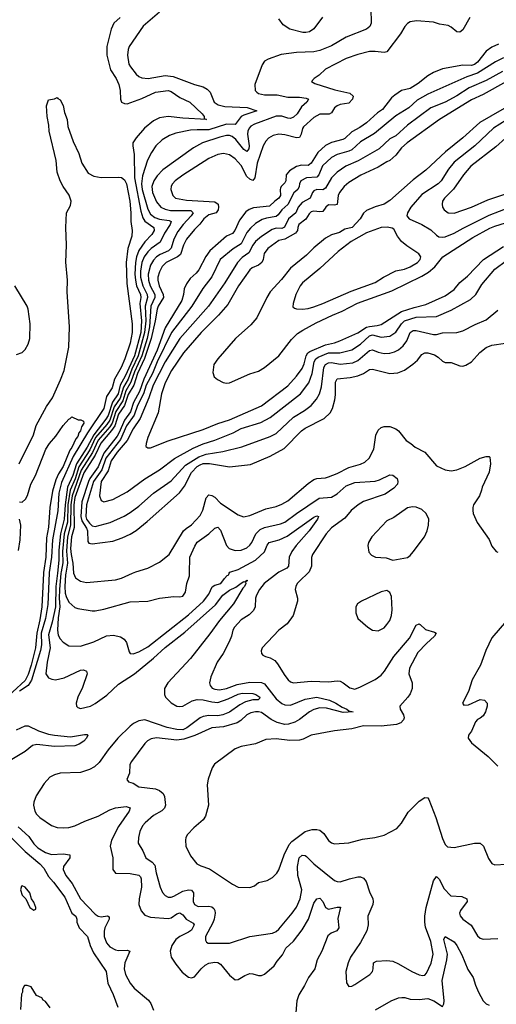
# Model space of a CAD drawing. Header units: inches. Extents: x 1694797 to 1849917, y 907313 to 1017959.
# Tile 274 of 656: x 1716332 to 1719600, y 967046 to 973794. Entities that reach past the tile are written whole.
import ezdxf

# ---------------------------------------------------------------- set-up
doc = ezdxf.new("R2010")
doc.units = ezdxf.units.IN
doc.header["$MEASUREMENT"] = 0
doc.layers.add('B7916', color=7, linetype='Continuous')
doc.layers.add('B7917', color=7, linetype='Continuous')

msp = doc.modelspace()

# ---------------------------------------------------------------- linework, layer by layer
at = {"layer": 'B7916', "color": 5}
for points, elevation in [([(1716494.8, 970000), (1716483.2, 969770), (1716470, 969681), (1716449.4, 969590), (1716440.4, 969490), (1716410, 969370.7), (1716390, 969307), (1716370, 969264.4), (1716200.9, 969110)], 560), ([(1716535.3, 970000), (1716525.8, 969785.8), (1716508.5, 969690), (1716478.9, 969590), (1716481, 969510), (1716475, 969470), (1716412.8, 969267.2), (1716389.4, 969230.6), (1716330, 969191.3)], 580), ([(1716590.7, 970000), (1716580.1, 969910), (1716577.5, 969770), (1716555.8, 969664.2), (1716530, 969579.3), (1716540.6, 969490), (1716520.1, 969390), (1716510.9, 969310.9), (1716530, 969284.5), (1716553.5, 969273.5), (1716578, 969270), (1716637.4, 969282.6), (1716750, 969336), (1716770, 969338.8), (1716790, 969330.3), (1716795, 969310), (1716762.1, 969217.9), (1716731.2, 969150), (1716720.2, 969110), (1716721.1, 969090), (1716730, 969079.5), (1716750, 969074), (1716817.4, 969090), (1716850, 969107.1), (1716930, 969164.8), (1717010, 969239.7), (1717118.7, 969310), (1717250, 969417.4), (1717329.3, 969490.7), (1717464.2, 969595.8), (1717675.6, 969784.4), (1717725.2, 969850), (1717770, 969884.1), (1717814.7, 969905.3), (1717850, 969931.5), (1717870, 969943.1), (1717879.6, 969940.4), (1717890, 969953.4), (1717893.1, 969950), (1717880.3, 969939.7), (1717882.3, 969930), (1717872.5, 969910), (1717861.6, 969898.4), (1717798.8, 969790), (1717702.7, 969677.3), (1717635.5, 969584.5), (1717503.3, 969416.7), (1717348.9, 969250), (1717326, 969210), (1717324.3, 969170), (1717332.4, 969150), (1717370, 969113.4), (1717410, 969090.1), (1717430, 969086.7), (1717450, 969089.7), (1717514.8, 969125.2), (1717550, 969135.5), (1717590, 969133.6), (1717650, 969118.4), (1717690, 969115.2), (1717760.8, 969139.2), (1717830, 969172.7), (1717857.5, 969177.5), (1717930, 969176), (1717952.3, 969170), (1717978.9, 969150), (1717977.4, 969142.6), (1717966.8, 969133.2), (1717930, 969133.2), (1717880.3, 969119.7), (1717840.9, 969099.1), (1717771.1, 969048.9), (1717723.9, 969030), (1717690, 969024.1), (1717630, 969026.2), (1717590, 969019.5), (1717570, 969009.9), (1717478.7, 968941.3), (1717450, 968928.2), (1717410, 968928.9), (1717343, 968943), (1717190, 968996.1), (1717150, 968989.4), (1717113.7, 968970), (1717090, 968951.4), (1717006.3, 968870), (1716938.4, 968790), (1716877.7, 968702.3), (1716845.6, 968674.4), (1716810, 968656), (1716750, 968634.8), (1716610, 968631.3), (1716570, 968619.8), (1716538.1, 968601.9), (1716500.1, 968559.9), (1716446, 968474), (1716429.6, 968430.4), (1716427.7, 968410), (1716436.6, 968370), (1716447, 968350), (1716470, 968325.3), (1716550, 968271.5), (1716590, 968257.9), (1716630, 968254.6), (1716670, 968258.4), (1716709.6, 968270), (1716778, 968302), (1716870, 968335.3), (1716950, 968378.9), (1716990, 968392.3), (1717062.2, 968402.2), (1717090, 968392.4), (1717083.8, 968370), (1717010, 968265.8), (1716961.1, 968170), (1716953, 968130), (1716971.8, 968050), (1716971.6, 967970), (1716990, 967945.2), (1717090, 967942.2), (1717150, 967930.1), (1717159.7, 967919.7), (1717165.6, 967905.6), (1717168.2, 967850), (1717150.7, 967770), (1717149.5, 967730), (1717165.9, 967685.9), (1717190, 967658), (1717230, 967642.9), (1717350, 967633.9), (1717370, 967638.7), (1717410, 967666.4), (1717430, 967673.7), (1717450, 967659.7), (1717474.2, 967630), (1717521.9, 967601.9), (1717528.6, 967590), (1717510, 967555), (1717490, 967539.9), (1717429.5, 967510.5), (1717403, 967490), (1717376.3, 967450), (1717363.2, 967410), (1717370.2, 967370.2), (1717401.7, 967321.7), (1717446, 967266), (1717490, 967231.7), (1717510, 967227.6), (1717530, 967234.3), (1717576.3, 967290), (1717605, 967315), (1717630, 967327.9), (1717670, 967335.2), (1717691.7, 967331.7), (1717710, 967320.6), (1717770, 967245.2), (1717810, 967214.9), (1717830, 967216), (1717875.8, 967244.2), (1717910, 967256.6), (1717930, 967255.4), (1717970, 967242.6), (1717990, 967244.1), (1718010, 967253.2), (1718077, 967310), (1718097.1, 967342.9), (1718134.9, 967385.1), (1718157.3, 967430), (1718210, 967479.8), (1718270, 967556.6), (1718312, 967630), (1718350, 967738.5), (1718370, 967768.2), (1718390, 967772.7), (1718410, 967750.3), (1718430, 967710.3), (1718450, 967697.5), (1718510, 967712.6), (1718531.2, 967711.2), (1718513.1, 967633.1), (1718521.1, 967570), (1718506, 967550), (1718466.9, 967533.1), (1718445.5, 967514.5), (1718402.7, 967410), (1718371.6, 967350), (1718356.8, 967290), (1718311.8, 967230), (1718285.2, 967174.8), (1718246.2, 967110), (1718232.9, 967070), (1718225.8, 966990)], 620), ([(1716615.4, 970000), (1716604.5, 969890), (1716603, 969830), (1716608, 969770), (1716595.2, 969695.2), (1716591.4, 969611.4), (1716596.6, 969576.6), (1716610.3, 969550), (1716630, 969527), (1716670, 969502.6), (1716750, 969499.7), (1716839.5, 969530), (1716928.4, 969571.6), (1716975, 969575), (1717024, 969564), (1717048.4, 969548.4), (1717064.9, 969524.9), (1717082.8, 969462.8), (1717090.5, 969450.5), (1717110, 969447), (1717150, 969461.3), (1717210, 969495.6), (1717490, 969715.3), (1717592, 969810), (1717630, 969857.8), (1717652.2, 969907.8), (1717670, 969919.2), (1717712.4, 969930), (1717735.9, 969964.1), (1717754.9, 969985.1), (1717765.2, 969990), (1717769, 970000)], 640), ([(1716647.7, 970000), (1716645.9, 969990), (1716641.7, 969910), (1716645, 969865), (1716650, 969841.1), (1716670, 969802.7), (1716710, 969766.3), (1716730, 969758.3), (1716830, 969742.3), (1716850, 969742.7), (1716910, 969753.6), (1717090, 969803.6), (1717210.9, 969809.1), (1717290.4, 969830.4), (1717390, 969841.3), (1717430, 969838.7), (1717450, 969843.7), (1717469.7, 969870), (1717478.2, 969930), (1717496.2, 969983.8), (1717496.5, 970000)], 660), ([(1716700.9, 970000), (1716714.9, 969970), (1716750, 969946.7), (1716790, 969937.7), (1716990, 969955.5), (1717030, 969966.2), (1717105.3, 970000)], 680), ([(1718099.1, 970000), (1718007.8, 969930), (1717976.3, 969890), (1717955.9, 969850), (1717949.2, 969830), (1717946.3, 969770), (1717935.8, 969744.2), (1717905.3, 969714.7), (1717850, 969681.7), (1717805.2, 969630), (1717794, 969610), (1717785.2, 969570), (1717769.1, 969530), (1717728, 969450), (1717685.7, 969390), (1717642.3, 969290), (1717632.9, 969250), (1717637.4, 969230), (1717652.8, 969212.8), (1717670, 969205.5), (1717701.5, 969201.5), (1717750, 969209.6), (1717822.8, 969237.2), (1717910, 969254.8), (1717990, 969252.7), (1718010, 969243), (1718090, 969138.9), (1718130, 969107.6), (1718150, 969098.9), (1718190, 969097.3), (1718290, 969138.3), (1718370, 969150.9), (1718457.4, 969130), (1718500.2, 969110), (1718543.1, 969083.1), (1718575.5, 969070), (1718590, 969058.4), (1718618, 969050), (1718550, 969046.2), (1718436.5, 969076.5), (1718390, 969077.2), (1718350, 969066), (1718318.4, 969050), (1718250, 968998.3), (1718219.4, 968980.6), (1718174.7, 968965.3), (1718150, 968964.2), (1718098.6, 968978.6), (1718057.1, 968997.1), (1717990, 969045), (1717970, 969051.4), (1717950, 969050.9), (1717916.9, 969043.1), (1717890, 969030.6), (1717848.3, 968991.7), (1717824, 968976), (1717730, 968947.2), (1717650, 968940.2), (1717532.6, 968887.4), (1717457.5, 968862.5), (1717410, 968856.1), (1717270, 968871.3), (1717233.5, 968866.5), (1717207.9, 968852.1), (1717190, 968833), (1717098.7, 968710), (1717087.2, 968690), (1717084.9, 968630), (1717066.2, 968586.2), (1717078, 968570), (1717110, 968561.1), (1717150, 968536.1), (1717263.7, 968523.7), (1717291.8, 968511.8), (1717316.1, 968490), (1717324.2, 968470), (1717330.2, 968429.8), (1717331.3, 968410), (1717324.6, 968390), (1717307.5, 968372.5), (1717250, 968339.8), (1717191.7, 968290), (1717174.9, 968270), (1717155.8, 968230), (1717146.5, 968190), (1717144.9, 968150), (1717177.1, 968097.1), (1717197.7, 968050), (1717241, 968021), (1717259, 967999), (1717267.6, 967947.6), (1717294.4, 967850), (1717311.8, 967811.8), (1717330, 967791.8), (1717350, 967781.3), (1717370, 967780.2), (1717390, 967786.8), (1717450, 967822.2), (1717490, 967831.8), (1717509.1, 967829.1), (1717523.8, 967810), (1717520.8, 967750), (1717531.3, 967730), (1717555.7, 967715.8), (1717630, 967718.1), (1717650, 967713.5), (1717662.4, 967702.4), (1717670.1, 967690), (1717672.9, 967670), (1717665.1, 967630), (1717656.2, 967603.8), (1717607.2, 967510), (1717605.7, 967485.7), (1717612.3, 967472.3), (1717625.2, 967465.2), (1717770, 967464.2), (1717910, 967511.7), (1718065.4, 967534.6), (1718090, 967544.9), (1718110, 967560.5), (1718201.2, 967670), (1718230, 967712), (1718255.4, 967770), (1718266.4, 967830), (1718240.2, 967930), (1718235.8, 967990), (1718248.2, 968050), (1718270, 968067.2), (1718290, 968067), (1718299.7, 968059.7), (1718350, 968009.3), (1718490, 967895.8), (1718510, 967886.9), (1718530, 967884.4), (1718592.8, 967907.2), (1718650, 967919.7), (1718670, 967918.8), (1718690.1, 967910.1), (1718707.6, 967887.6), (1718730, 967817.1), (1718752.9, 967770), (1718756.5, 967750), (1718754, 967730), (1718718.7, 967650), (1718721.3, 967590), (1718711.4, 967550), (1718669.2, 967470.8), (1718599.5, 967370), (1718584.4, 967330), (1718568, 967270), (1718573.7, 967193.7), (1718590, 967167.3), (1718610, 967170.7), (1718630, 967182), (1718732.3, 967250), (1718751.5, 967270), (1718756.3, 967290), (1718757, 967330), (1718779.1, 967340.9), (1718850, 967345.4), (1718890, 967342.8), (1718930, 967324.3), (1719020.2, 967270), (1719070, 967247.7), (1719096.8, 967243.2), (1719110, 967246.5), (1719121.1, 967258.9), (1719152.6, 967327.4), (1719167.9, 967390), (1719150, 967476.9), (1719115.6, 967575.6), (1719110.4, 967610), (1719111, 967650), (1719119, 967710), (1719168.3, 967891.7), (1719190, 967922), (1719210, 967900.4), (1719239.7, 967839.7), (1719287.2, 967790), (1719364.3, 967784.3), (1719398, 967770), (1719400.4, 967750), (1719353.6, 967690), (1719348.3, 967670), (1719352.3, 967652.3), (1719370, 967630.3), (1719428.1, 967588.1), (1719470, 967515.5), (1719490, 967500.4), (1719510, 967492.4), (1719610, 967498)], 640), ([(1718307.4, 970000), (1718254.3, 969950), (1718235.6, 969930), (1718224.6, 969910), (1718220.3, 969890), (1718236.5, 969830), (1718236.9, 969810), (1718207.7, 969710), (1718167.2, 969652.8), (1718110, 969609.7), (1717994.9, 969490), (1717988.6, 969468.6), (1717990.7, 969450), (1717999.9, 969439.9), (1718018, 969430), (1718050, 969421.6), (1718082, 969402), (1718100.3, 969380.2), (1718150, 969299.3), (1718172.7, 969270), (1718190, 969255.8), (1718210.3, 969250.3), (1718330, 969260.6), (1718450, 969257.2), (1718510, 969263.2), (1718530, 969260.2), (1718550, 969250.3), (1718594.6, 969214.6), (1718630, 969206.4), (1718670, 969221.1), (1718770, 969271.9), (1718810, 969301.8), (1718834.1, 969330), (1718897.8, 969430), (1719004.1, 969555.9), (1719050, 969645.5), (1719070, 969653.4), (1719077.3, 969650), (1719115.6, 969615.6), (1719177, 969597), (1719186.8, 969590), (1719176.4, 969570), (1719120.4, 969519.6), (1719062.8, 969457.2), (1719004.5, 969350), (1719001.3, 969310), (1719023.2, 969250), (1719023.2, 969210), (1719010, 969175.1), (1718994.2, 969150), (1718938, 969090), (1718941.6, 969070), (1718964.4, 969030), (1718968.2, 969010), (1718964.4, 968995.6), (1718945.9, 968974.1), (1718916.7, 968963.3), (1718810, 968951.5), (1718690, 968954.5), (1718610, 968933.3), (1718490, 968921.5), (1718330, 968890.8), (1718276.2, 968863.8), (1718250, 968856.5), (1718185.1, 968854.9), (1718090, 968866.3), (1718019.2, 968860.8), (1717948.1, 968831.9), (1717850, 968812), (1717810, 968796.8), (1717668.9, 968691.1), (1717652.7, 968667.3), (1717623.7, 968590), (1717618.7, 968550), (1717626.4, 968410), (1717605.3, 968334.7), (1717590.7, 968310), (1717525.5, 968254.5), (1717482.6, 968210), (1717472.2, 968190), (1717468.4, 968170), (1717470.4, 968130), (1717503.1, 968063.1), (1717547.3, 968010), (1717574.4, 967994.4), (1717634.5, 967974.5), (1717790.6, 967870), (1717830, 967848.5), (1717910, 967846.4), (1717941.1, 967858.9), (1717970, 967881.6), (1718030, 967894.3), (1718065.3, 967914.7), (1718094.9, 967945.1), (1718110, 967968.4), (1718145.2, 968070), (1718178.9, 968141.1), (1718198, 968162), (1718290.5, 968229.5), (1718336.6, 968243.4), (1718370, 968244.5), (1718390, 968239.6), (1718416.4, 968216.4), (1718450, 968168), (1718470, 968152.7), (1718490, 968147), (1718590, 968152.7), (1718682.7, 968177.3), (1718768, 968190), (1718830, 968204.9), (1718918, 968250), (1718950, 968287.3), (1718996.6, 968363.4), (1719070, 968438), (1719110, 968464.4), (1719130, 968462), (1719138.4, 968450), (1719185.3, 968325.3), (1719230, 968183), (1719250, 968141.3), (1719264.9, 968124.9), (1719310, 968119.8), (1719450, 968151.6), (1719490, 968149.4), (1719511.7, 968130), (1719546.5, 968046.5), (1719570, 968012.2), (1719590, 968001.6), (1719670, 968007.7)], 660), ([(1719670, 969673.6), (1719570, 969558), (1719528, 969470), (1719490.5, 969370), (1719434, 969270), (1719410.3, 969189.7), (1719367.3, 969110), (1719376.9, 969096.9), (1719410, 969098), (1719490, 969134.9), (1719518, 969130), (1719536.3, 969110), (1719536.4, 969090), (1719524.9, 969050), (1719510, 969023.7), (1719490, 969006.6), (1719470, 968997.2), (1719457.3, 968982.7), (1719430, 968917.2), (1719408.4, 968890), (1719406.7, 968870), (1719430, 968837.3), (1719544.1, 968744.1), (1719610, 968677.3)], 680), ([(1716310, 968928.3), (1716370, 968953.7), (1716390, 968954.5), (1716461.3, 968921.3), (1716530, 968897.6), (1716570, 968890.1), (1716681.5, 968878.5), (1716776, 968896), (1716794.4, 968894.4), (1716798.4, 968890), (1716790.2, 968870), (1716771.3, 968850), (1716739.5, 968830), (1716710, 968818.4), (1716570, 968814), (1716450, 968827.6), (1716421.2, 968818.8), (1716370, 968779), (1716255.3, 968710)], 580), ([(1716322.1, 968262.1), (1716395.2, 968195.2), (1716430, 968145.9), (1716457.4, 968117.4), (1716510, 968085.6), (1716550, 968073.3), (1716630, 968077.7), (1716676.4, 968070), (1716676.8, 968050), (1716632.7, 967990), (1716630.1, 967970), (1716649.6, 967930), (1716693, 967873), (1716749, 967770), (1716850, 967664.4), (1716870, 967650.1), (1716890, 967645.8), (1716933.2, 967653.1), (1716946, 967646), (1716945.5, 967630), (1716917.1, 967570), (1716912.1, 967547.9), (1716911.8, 967510), (1716926.7, 967466.7), (1716950, 967440.9), (1716990, 967420.4), (1717010, 967415.5), (1717070, 967416.8), (1717086.7, 967410), (1717053.2, 967330), (1717048.4, 967290), (1717057.8, 967250), (1717090, 967192.1), (1717116.8, 967156.7), (1717215.4, 967075.4), (1717231.4, 967051.4), (1717250, 967006.7)], 580), ([(1716272.7, 968192.7), (1716370, 968092.7), (1716470, 968008.9), (1716498.2, 967978.2), (1716530, 967922), (1716563.8, 967883.8), (1716640.8, 967780.8), (1716690, 967670.4), (1716717.3, 967650), (1716724.9, 967630), (1716724.4, 967610), (1716739.5, 967570), (1716797, 967510), (1716815.5, 967450), (1716839, 967399), (1716925.7, 967270), (1716937.4, 967190), (1716972.8, 967112.8), (1717005.5, 967025.5)], 560), ([(1718771.2, 967008.8), (1718879.3, 967070), (1718929, 967090), (1718952.7, 967092.7), (1718972.5, 967092.5), (1719010, 967080.7), (1719070, 967079.5), (1719130, 967086), (1719171.1, 967071.1), (1719230, 967031.8), (1719241.2, 967050), (1719242, 967070), (1719229.5, 967210), (1719261.6, 967350), (1719265.2, 967390), (1719239.8, 967490), (1719249.8, 967510.2), (1719310, 967474.2), (1719330, 967449), (1719364.6, 967384.6), (1719405, 967285), (1719442.2, 967230), (1719456.7, 967176.7), (1719476.9, 967130), (1719509.2, 967069.2), (1719530, 967048.5), (1719550, 967040.4)], 620), ([(1716541.7, 967021.7), (1716510, 967066), (1716494, 967074), (1716485.2, 967090), (1716446.9, 967106.9), (1716410, 967166), (1716384.1, 967175.9), (1716366, 967174), (1716352, 967150), (1716351.3, 967130), (1716344.7, 967115.3), (1716337.3, 967010)], 560)]:
    msp.add_lwpolyline(points, dxfattribs=dict(at, elevation=elevation))
for points, elevation in [([(1718850, 969881.2), (1718810, 969872.3), (1718674.8, 969810), (1718648, 969790), (1718638, 969770), (1718637.3, 969730), (1718651, 969690), (1718718, 969630), (1718750, 969610.8), (1718790, 969605.5), (1718830, 969626), (1718850, 969648), (1718870, 969677.3), (1718882, 969710), (1718885.1, 969750), (1718881.6, 969841.6), (1718870, 969869)], 680), ([(1716350, 967858), (1716343.6, 967856.4), (1716338, 967830), (1716350, 967794), (1716374, 967770), (1716402, 967710), (1716430, 967692), (1716442, 967698), (1716442, 967710), (1716430, 967746), (1716414, 967770), (1716402, 967810), (1716370, 967848)], 560)]:
    msp.add_lwpolyline(points, close=True, dxfattribs=dict(at, elevation=elevation))
at = {"layer": 'B7917', "color": 5}
for points, elevation in [([(1718739.6, 973870), (1718741.3, 973770), (1718732.6, 973747.4), (1718710.4, 973730), (1718570, 973674.2), (1718470, 973615.2), (1718390, 973582.8), (1718350, 973573.9), (1718231, 973569), (1718124.8, 973555.2), (1718035.6, 973524.4), (1718010.4, 973509.6), (1717994.2, 973485.8), (1717944.2, 973350), (1717947, 973310), (1717958.4, 973298.4), (1717970, 973289.3), (1718010, 973279.8), (1718098.6, 973278.6), (1718170, 973264.2), (1718250, 973262.9), (1718296.6, 973256.6), (1718313.4, 973250), (1718300.3, 973230), (1718263.3, 973196.7), (1718234.1, 973150), (1718210, 973127.2), (1718190, 973117.8), (1718170, 973119), (1718130, 973133.7), (1718090, 973132.1), (1717941.6, 973078.4), (1717916.6, 973063.4), (1717904.8, 973050), (1717896.6, 973030), (1717895.1, 973010), (1717905.9, 972930), (1717902.6, 972910), (1717890, 972891.8), (1717870, 972905), (1717813.1, 972973.1), (1717790, 972993), (1717770, 973000.6), (1717750, 973000.8), (1717704.9, 972990), (1717586, 972950), (1717523.6, 972916.4), (1717314.3, 972765.7), (1717275.4, 972724.6), (1717251.8, 972690), (1717239.1, 972650), (1717243.9, 972610), (1717270, 972546.5), (1717300.6, 972510), (1717330, 972495.2), (1717367.3, 972487.3), (1717506.3, 972486.3), (1717520.5, 972470), (1717508.1, 972450), (1717452, 972390), (1717417.6, 972342.4), (1717388.9, 972290), (1717371.8, 972228.2), (1717352, 972210), (1717294.8, 972185.2), (1717270.8, 972169.2), (1717250, 972146.9), (1717229.1, 972110.9), (1717213.6, 972050), (1717214.5, 972010), (1717227.4, 971970), (1717259.1, 971910), (1717259.4, 971890), (1717231.6, 971830), (1717221.9, 971690), (1717206.2, 971610), (1717170.2, 971490), (1717118.6, 971381.4), (1717094.9, 971310), (1717058.9, 971250), (1717038.6, 971181.4), (1716991.4, 971110), (1716967, 971030), (1716950, 971003.6), (1716870, 970912.7), (1716831.5, 970828.5), (1716752.9, 970707.1), (1716691.2, 970530), (1716682.2, 970470), (1716681.3, 970330), (1716660.9, 970250), (1716652.4, 970152.4), (1716659.7, 970070), (1716647.7, 970000)], 660), ([(1717021, 973810), (1716978, 973770), (1716958.6, 973730), (1716930.7, 973610), (1716930.1, 973549.9), (1716955, 973450), (1716994.4, 973390), (1717011.8, 973350), (1717021.4, 973310), (1717023.9, 973250), (1717030.3, 973230), (1717050, 973218.9), (1717070, 973218), (1717170, 973254.9), (1717262.9, 973297.1), (1717350, 973308.1), (1717370, 973302.9), (1717430, 973262), (1717498.9, 973230), (1717583.5, 973150), (1717596.5, 973130), (1717596.9, 973116.9), (1717614, 973110), (1717450, 973118.5), (1717350, 973130.8), (1717290, 973121.5), (1717250, 973101.1), (1717188.1, 973050), (1717130, 972985.3), (1717108.4, 972950), (1717107, 972930), (1717117.7, 972870), (1717120.5, 972710), (1717162.4, 972482.4), (1717176.2, 972436.2), (1717190, 972412.5), (1717251.3, 972370), (1717254.3, 972350), (1717239.1, 972320.9), (1717190, 972272.8), (1717150, 972211.8), (1717132.9, 972170), (1717125.9, 972130), (1717122.8, 972050), (1717125.9, 972010), (1717134.1, 971970), (1717159.5, 971910), (1717161.9, 971890), (1717156, 971850), (1717167, 971730), (1717162.2, 971650), (1717119.5, 971490), (1717056.5, 971350), (1717021.4, 971290), (1717007.5, 971230), (1716968.1, 971171.9), (1716937.9, 971082.1), (1716923.6, 971056.4), (1716839.5, 970950), (1716794.6, 970865.4), (1716720.8, 970750), (1716696, 970670), (1716659.8, 970590), (1716644.2, 970470), (1716638, 970370), (1716613, 970270), (1716600.9, 970159.1), (1716601.3, 970090), (1716590.7, 970000)], 620), ([(1717290, 973845.9), (1717178.9, 973750), (1717082.6, 973610), (1717075.9, 973590), (1717072.1, 973550), (1717081.5, 973490), (1717091.3, 973470), (1717130, 973421.7), (1717150, 973404), (1717170, 973394.7), (1717212, 973392), (1717330, 973411.8), (1717383.8, 973403.8), (1717530, 973350.2), (1717590, 973332.9), (1717618.4, 973318.4), (1717637.9, 973297.9), (1717664.7, 973230), (1717694, 973210), (1717739.1, 973199.1), (1717892, 973192), (1717957.1, 973170), (1717870, 973140.5), (1717850.3, 973129.7), (1717810, 973076.5), (1717750, 973078.3), (1717630, 973038.6), (1717550, 973040.3), (1717503.7, 973036.3), (1717403.4, 973016.6), (1717358.6, 973001.4), (1717310, 972969.8), (1717266.7, 972930), (1717236.5, 972883.5), (1717209.6, 972830.4), (1717175.4, 972724.6), (1717167.4, 972670), (1717171.3, 972630), (1717210, 972496), (1717230, 972462.2), (1717258.5, 972438.5), (1717290, 972426.4), (1717357.7, 972417.7), (1717370.1, 972410), (1717363.6, 972390), (1717324.4, 972330), (1717294.9, 972270), (1717233.6, 972226.4), (1717210, 972203.4), (1717185.6, 972170), (1717170.3, 972129.7), (1717161.1, 972070), (1717160.5, 972030), (1717176.2, 971970), (1717206.9, 971910), (1717208.1, 971890), (1717191.7, 971830), (1717196.5, 971730), (1717187.6, 971650), (1717145.1, 971490), (1717100.6, 971399.4), (1717075.1, 971330), (1717043.4, 971276.6), (1717020.4, 971199.6), (1716979.4, 971140.6), (1716950, 971049.9), (1716930, 971020.1), (1716852.4, 970930), (1716813.2, 970846.8), (1716736.9, 970730), (1716711.6, 970648.4), (1716678.1, 970570), (1716663.4, 970470), (1716659, 970350), (1716638, 970270), (1716624.8, 970150), (1716628.2, 970071.8), (1716616.4, 970010), (1716615.4, 970000)], 640), ([(1719418.6, 973810), (1719370, 973725), (1719350, 973708.2), (1719330, 973709.9), (1719290, 973743), (1719270, 973753.2), (1719210, 973763.9), (1719170, 973778.3), (1719053.6, 973786.4), (1719010, 973778.9), (1718990, 973767.8), (1718972, 973748), (1718942, 973698), (1718850, 973573.1), (1718830, 973569.8), (1718770, 973577), (1718730, 973576.3), (1718650, 973556.5), (1718570, 973529.2), (1718430, 973454.6), (1718385.6, 973414.4), (1718350.4, 973390), (1718333.4, 973370), (1718356.1, 973356.1), (1718493.6, 973313.6), (1718595.3, 973290), (1718619.3, 973270), (1718612.9, 973250), (1718590, 973223), (1718530, 973212.6), (1718510, 973204.3), (1718490.4, 973189.6), (1718470, 973156.2), (1718454.4, 973145.6), (1718390, 973147.2), (1718350, 973124.7), (1718279.1, 973060.9), (1718271.3, 973048.7), (1718262.4, 973010), (1718250, 972987.3), (1718230, 972984.6), (1718150, 973005.3), (1718110, 973010.5), (1718070, 973001.5), (1718038, 972982), (1718018.7, 972961.3), (1718002.6, 972930), (1717961.4, 972810), (1717944.2, 972710), (1717930, 972692.5), (1717910, 972700.4), (1717890, 972720.5), (1717850, 972795), (1717810, 972841), (1717770, 972867.5), (1717730, 972876.3), (1717690, 972869.1), (1717630, 972843), (1717450, 972728.1), (1717398.9, 972690), (1717379.5, 972670), (1717370, 972652.3), (1717369.1, 972630.9), (1717382.8, 972590), (1717401.6, 972570), (1717476.4, 972556.4), (1717670, 972544.9), (1717693.2, 972530), (1717696.4, 972510), (1717693, 972490), (1717678.9, 972470), (1717630, 972457.7), (1717595.3, 972430), (1717567.8, 972392.2), (1717530, 972357), (1717474.9, 972290), (1717455.4, 972250), (1717434.5, 972185.5), (1717413.7, 972170), (1717337.6, 972130), (1717310, 972101.6), (1717290, 972066.4), (1717279.5, 972030), (1717278.8, 972010), (1717288.1, 971970), (1717316.6, 971910), (1717317.9, 971890), (1717281.3, 971830), (1717274.8, 971810), (1717261.6, 971730), (1717234, 971610), (1717188.9, 971471.1), (1717140.7, 971370), (1717115, 971290), (1717075, 971225), (1717050.9, 971150), (1717009.7, 971090.3), (1716983.7, 971010), (1716962.1, 970977.9), (1716888.2, 970891.8), (1716849.8, 970810.2), (1716772.1, 970687.9), (1716710, 970519.5), (1716702.4, 970470), (1716705.8, 970314.2), (1716688.6, 970250), (1716681.7, 970170), (1716684.7, 970130), (1716697.3, 970070), (1716700.6, 970000.6), (1716700.9, 970000)], 680), ([(1718407.6, 973812.4), (1718348.2, 973731.8), (1718318.8, 973710), (1718294.6, 973705.4), (1718272.9, 973707.1), (1718184.5, 973730), (1718138.6, 973758.6), (1718110, 973799.3)], 640), ([(1719614.6, 973625.4), (1719570, 973605.6), (1719530, 973578.5), (1719470, 973503.4), (1719450, 973486), (1719430, 973481.1), (1719370, 973482.3), (1719230, 973457), (1719170, 973432.9), (1719130, 973409.1), (1719063.2, 973356.8), (1719010, 973322.9), (1718950, 973308), (1718903.7, 973276.3), (1718882.3, 973257.7), (1718820.3, 973179.7), (1718784.3, 973155.7), (1718710, 973086.9), (1718665, 973055), (1718610, 973026), (1718560.5, 972979.5), (1718547.5, 972972.5), (1718470, 972953.5), (1718429.1, 972930.9), (1718376.8, 972883.2), (1718330, 972809.9), (1718319.4, 972800.6), (1718310, 972794.9), (1718263.9, 972796.1), (1718230.9, 972789.1), (1718182.1, 972757.9), (1718160.1, 972730), (1718157, 972690), (1718150, 972675.3), (1718125.4, 972650), (1718120.8, 972639.2), (1718117.2, 972630), (1718119.6, 972590), (1718108.8, 972570), (1718080.4, 972550), (1718044.9, 972515.1), (1717934.4, 972505.6), (1717906.3, 972493.7), (1717882.8, 972477.2), (1717839.1, 972420.9), (1717807.4, 972350), (1717792.1, 972327.9), (1717750, 972309.9), (1717635.3, 972210), (1717608.1, 972171.9), (1717559.8, 972080.2), (1717542.1, 972057.9), (1717500.2, 972019.8), (1717475.3, 971984.7), (1717460.9, 971950), (1717456, 971910), (1717444.1, 971870), (1717330, 971682.8), (1717273.9, 971530), (1717183.6, 971330), (1717153.2, 971246.8), (1717111.7, 971170), (1717092.6, 971107.4), (1717049.9, 971050), (1717015.4, 970964.6), (1717000.5, 970939.5), (1716910, 970822.4), (1716869.7, 970730.3), (1716813.5, 970650), (1716805, 970630), (1716758.1, 970490), (1716751.3, 970390), (1716758.9, 970358.9), (1716790.2, 970310), (1716797.2, 970290), (1716798.4, 970218.4), (1716806.2, 970206.2), (1716830, 970201.8), (1716970, 970221.3), (1717035.8, 970244.2), (1717090, 970268.8), (1717130, 970292.9), (1717206, 970354), (1717428, 970552), (1717462.4, 970597.7), (1717509.3, 970690.7), (1717549, 970731), (1717570, 970744), (1717590, 970751.6), (1717632.7, 970752.7), (1717771.1, 970728.9), (1717914.5, 970745.5), (1718050, 970803), (1718144.8, 970855.2), (1718264.1, 970975.9), (1718290, 970994.1), (1718419.2, 971060.8), (1718459.9, 971100.1), (1718477.3, 971130), (1718493.7, 971190), (1718497.8, 971222.2), (1718497.1, 971310), (1718510, 971333.6), (1718598.1, 971341.9), (1718650, 971352.9), (1718689.9, 971370.1), (1718730, 971397.6), (1718750, 971399.4), (1718870, 971368.4), (1718925.2, 971374.8), (1718970, 971392.8), (1719027.8, 971432.2), (1719059.8, 971460.2), (1719090, 971498.9), (1719110, 971511), (1719130, 971510.9), (1719176.9, 971496.9), (1719202, 971482), (1719230, 971454), (1719250, 971445.3), (1719290, 971445.7), (1719350, 971421.7), (1719370, 971420.3), (1719390, 971426), (1719430, 971450.3), (1719486.6, 971513.4), (1719530, 971548.4), (1719570, 971564.6), (1719663, 971577)], 720), ([(1719650, 973533.8), (1719594.3, 973505.7), (1719472, 973428), (1719398.5, 973401.5), (1719130, 973284.6), (1719057.9, 973242.1), (1719001.3, 973190), (1718910, 973135.9), (1718765.1, 973014.9), (1718670, 972956.7), (1718610, 972901.8), (1718590, 972892.3), (1718510, 972870.9), (1718470, 972849.3), (1718408.2, 972791.8), (1718384.3, 972730), (1718370, 972715.7), (1718298.4, 972710), (1718260.9, 972690), (1718250.1, 972670), (1718248.9, 972650), (1718239.8, 972630), (1718211.7, 972608.3), (1718170, 972527.6), (1718128.6, 972491.4), (1718103.8, 972456.2), (1718090, 972445.8), (1718025.5, 972434.5), (1717995.5, 972424.5), (1717950, 972398), (1717913.9, 972366.1), (1717890, 972336.8), (1717850, 972257.9), (1717795.4, 972224.6), (1717706.9, 972150), (1717649.3, 972030.7), (1717587.2, 971952.8), (1717513.1, 971830), (1717373, 971650), (1717275.6, 971450), (1717241.7, 971370), (1717199.4, 971290), (1717180.3, 971230), (1717140, 971150), (1717117, 971083), (1717063.6, 971010), (1717023.2, 970916.8), (1716924, 970790), (1716896.1, 970710), (1716839, 970630), (1716790.3, 970470), (1716786.1, 970390), (1716789.6, 970370), (1716810, 970342.5), (1716830, 970325.8), (1716850, 970320.1), (1716951.9, 970348.1), (1717047.5, 970392.5), (1717090, 970417.4), (1717150, 970460.2), (1717249.8, 970550), (1717370, 970634.5), (1717470, 970740.1), (1717560.7, 970799.3), (1717610, 970816.1), (1717724.6, 970835.4), (1717854.2, 970865.8), (1718050, 970937), (1718090, 970958.4), (1718210, 971070.8), (1718284.3, 971115.7), (1718330.3, 971149.7), (1718366.4, 971193.6), (1718388.1, 971230), (1718402.6, 971277.4), (1718417.8, 971410), (1718429.2, 971430.8), (1718450, 971442.6), (1718470, 971443.8), (1718530, 971433.3), (1718616.5, 971443.5), (1718650, 971457.6), (1718730, 971527.8), (1718750, 971532.4), (1718790, 971516.2), (1718830, 971506.5), (1718870, 971508.3), (1718901.6, 971518.4), (1718930, 971531.6), (1718961.7, 971558.3), (1718985.9, 971594.1), (1719009.9, 971650.1), (1719030, 971664.5), (1719050, 971664.7), (1719170, 971636.6), (1719190, 971636.1), (1719230, 971647.8), (1719328.9, 971651.1), (1719370, 971662.7), (1719454, 971706), (1719530, 971738), (1719610, 971803.6)], 740), ([(1719641.4, 973438.6), (1719530, 973377.5), (1719413.5, 973326.5), (1719330, 973272.8), (1719250, 973228.4), (1719150, 973191), (1718990, 973071.6), (1718910, 972998), (1718870, 972978.4), (1718795.8, 972910), (1718653.6, 972826.4), (1718569.2, 972790), (1718509.7, 972750.3), (1718470, 972710.7), (1718430, 972638.6), (1718410, 972628.1), (1718370, 972629.3), (1718350, 972620.6), (1718339.8, 972610), (1718323.9, 972570), (1718270, 972542.4), (1718242.5, 972510), (1718225, 972470), (1718175.1, 972430), (1718148.4, 972371.6), (1718130, 972364.1), (1718090, 972364.4), (1718063.2, 972356.8), (1717990, 972309.3), (1717950, 972273.6), (1717931.2, 972250), (1717903.1, 972196.9), (1717856.7, 972163.3), (1717824.8, 972130), (1717738.7, 971990), (1717626, 971830), (1717430, 971609.2), (1717329.4, 971450), (1717248.5, 971290), (1717217.7, 971202.3), (1717159.4, 971060.6), (1717109.7, 970990), (1717068.6, 970910), (1717001.6, 970830), (1716958.8, 970770), (1716938, 970702), (1716890.1, 970630), (1716878.4, 970530), (1716890, 970498.4), (1716910, 970490.3), (1716970, 970506.2), (1717070, 970557.8), (1717190, 970647.3), (1717290.8, 970710), (1717393.4, 970786.6), (1717522.4, 970857.6), (1717590, 970888.3), (1717670, 970911.6), (1717796.3, 970963.7), (1717850, 970992.8), (1717986.1, 971033.9), (1718050, 971068.1), (1718258.1, 971230), (1718313.6, 971306.4), (1718338.5, 971370), (1718352.1, 971450), (1718361.5, 971470), (1718377.6, 971482.4), (1718449.7, 971510.3), (1718527.9, 971512.1), (1718610, 971532.5), (1718670, 971570.6), (1718730, 971628.6), (1718750, 971633.3), (1718810, 971617.4), (1718870, 971624.7), (1718910, 971652.1), (1718949.9, 971710), (1718970, 971731.2), (1719050, 971756.3), (1719190, 971759.5), (1719290, 971802.7), (1719422.9, 971877.1), (1719459.7, 971910), (1719501.7, 971978.3), (1719590, 972085.4), (1719670, 972143.2)], 760), ([(1719670.2, 973370), (1719510, 973282.5), (1719430, 973245.8), (1719210.8, 973109.2), (1718989.4, 972950), (1718950, 972916.5), (1718910, 972865.2), (1718870, 972829.1), (1718850, 972821), (1718790, 972782.6), (1718670.8, 972729.2), (1718590, 972678.3), (1718556.6, 972650), (1718524.7, 972610), (1718515.4, 972590), (1718510, 972527.2), (1718490, 972522), (1718450, 972524.5), (1718430.4, 972509.6), (1718410, 972480.2), (1718390, 972477.2), (1718350, 972482.8), (1718330, 972478.1), (1718315.9, 972464.1), (1718294, 972426), (1718246.9, 972390), (1718238.2, 972370), (1718236.3, 972350), (1718224.1, 972330), (1718150.1, 972289.9), (1718110, 972281.6), (1718033.3, 972226.7), (1718009, 972191), (1718002.1, 972150), (1717991.8, 972130), (1717970, 972111.9), (1717926.7, 972093.3), (1717910, 972079.1), (1717832.6, 971970), (1717758.7, 971841.3), (1717696.4, 971770), (1717577.6, 971650), (1717456.2, 971510), (1717374, 971390), (1717330, 971306), (1717304.9, 971230), (1717280.9, 971099.1), (1717211.8, 970930), (1717200.5, 970890), (1717196, 970870), (1717210, 970858.8), (1717230, 970859.3), (1717351.2, 970908.8), (1717590, 970985.5), (1717690, 971027.7), (1717770, 971051.1), (1717990, 971147.4), (1718170, 971285.1), (1718229.6, 971350.4), (1718270, 971403.5), (1718283.5, 971436.5), (1718295.3, 971490), (1718308, 971510), (1718320.5, 971519.5), (1718430, 971566.6), (1718490, 971580.1), (1718526.6, 971593.4), (1718650, 971647), (1718710, 971686.1), (1718730, 971692.3), (1718782.6, 971697.4), (1718810, 971706.3), (1718950, 971793.8), (1719037.7, 971822.3), (1719117.9, 971842.1), (1719250, 971902), (1719310, 971944.6), (1719350, 971993.9), (1719402.7, 972037.3), (1719513, 972150), (1719650, 972239.3)], 780), ([(1716329, 970751), (1716426.7, 970950), (1716446.2, 971013.8), (1716516.4, 971143.6), (1716557.6, 971202.4), (1716613.1, 971326.9), (1716638.1, 971390), (1716670.3, 971550), (1716673.8, 971690), (1716657.8, 971930), (1716659.9, 972010), (1716647.6, 972132.4), (1716653.5, 972250), (1716648.8, 972370), (1716653.7, 972470), (1716679.6, 972520.4), (1716684.3, 972550), (1716671, 972591), (1716630.3, 972650), (1716610.4, 972690), (1716589.6, 972749.6), (1716582.4, 972830), (1716533.7, 973030), (1716531.4, 973071.4), (1716519.8, 973130), (1716516.2, 973203.8), (1716530, 973244.7), (1716570, 973252), (1716590, 973262), (1716594.4, 973254.4), (1716610, 973246), (1716630, 973206), (1716638.6, 973158.6), (1716657, 973110), (1716663.2, 973063.2), (1716698.5, 972958.5), (1716737.4, 972877.4), (1716759.4, 972810), (1716802, 972742), (1716841.2, 972721.2), (1716890, 972711.5), (1717010, 972715.4), (1717030, 972712.5), (1717050, 972695.5), (1717063.5, 972670), (1717086.4, 972550), (1717094.5, 972470), (1717095.2, 972410), (1717104.3, 972350), (1717100.2, 972310), (1717074.8, 972225.2), (1717063, 972130), (1717066, 971986), (1717102.7, 971710), (1717104.1, 971650), (1717090, 971577.2), (1717053.9, 971470), (1717028.1, 971410), (1716983.3, 971330), (1716965.4, 971270), (1716928.6, 971211.5), (1716908.3, 971130), (1716796.3, 970963.7), (1716698.5, 970801.5), (1716617.9, 970622.1), (1716601.1, 970550), (1716593, 970427), (1716557.2, 970230), (1716551.3, 970110), (1716535.5, 970004.5), (1716535.3, 970000)], 580), ([(1719728.6, 973230), (1719486.4, 973090), (1719370, 972983.6), (1719250.8, 972889.2), (1719117.8, 972762.2), (1719030, 972696.5), (1718870, 972554.1), (1718830, 972529.2), (1718770, 972511.9), (1718710, 972485.6), (1718690, 972468.9), (1718665.9, 972430), (1718610.6, 972369.4), (1718562.1, 972357.9), (1718524.3, 972335.7), (1718470, 972319.2), (1718430, 972296.2), (1718350, 972230.7), (1718299, 972181), (1718188.6, 972091.4), (1718127.5, 972012.5), (1718050, 971928.9), (1718026, 971890), (1717958.2, 971750), (1717916.4, 971703.6), (1717812.9, 971610), (1717690.2, 971470), (1717664.4, 971430), (1717655.8, 971375.8), (1717666.5, 971346.5), (1717688.4, 971328.4), (1717727.5, 971307.5), (1717750, 971302.8), (1717770, 971304.5), (1717910, 971367.7), (1717970, 971385.7), (1718010, 971410.2), (1718110, 971490.8), (1718196.7, 971603.3), (1718237.5, 971642.5), (1718272.8, 971667.2), (1718364.4, 971715.6), (1718476.1, 971770), (1718542.9, 971797.1), (1718649, 971851), (1718883.6, 971936.4), (1719090, 972035.8), (1719135.9, 972064.1), (1719179.1, 972100.9), (1719233.5, 972170), (1719439.1, 972300.9), (1719555.6, 972364.4), (1719590, 972379.6), (1719730, 972421.8)], 820), ([(1719710, 973132.1), (1719580.6, 973050), (1719453.1, 972930), (1719310, 972817.4), (1719272.6, 972770), (1719223, 972690), (1719200.2, 972670), (1719090, 972596.5), (1719014.7, 972510), (1718990.3, 972470), (1718986.7, 972450), (1719002.4, 972430), (1719090, 972390.1), (1719150, 972353), (1719190, 972316.6), (1719206.9, 972306.9), (1719230, 972302.8), (1719250, 972306.1), (1719310, 972330.1), (1719373.6, 972366.4), (1719550, 972453.8), (1719764.2, 972535.8)], 840), ([(1720000, 973148.3), (1719990, 973146.3), (1719870, 973112.8), (1719773.8, 973070), (1719730, 973040.6), (1719597, 972923), (1719426.2, 972790), (1719375.1, 972730), (1719306.9, 972633.1), (1719244.9, 972570), (1719231.3, 972550), (1719228.1, 972530), (1719231.6, 972510), (1719242.6, 972490), (1719270, 972470.3), (1719310, 972468.2), (1719430, 972508.7), (1719541.5, 972558.5), (1719754, 972630), (1719953.8, 972726.2), (1720000, 972744.9)], 860), ([(1716310, 971499.5), (1716350, 971514), (1716370, 971532.7), (1716389.8, 971570.2), (1716400.9, 971610), (1716405.1, 971710), (1716390.6, 971810.6), (1716383, 971830), (1716298.7, 971970)], 620), ([(1716330, 970488.9), (1716350, 970487.4), (1716372.5, 970507.5), (1716386.1, 970533.9), (1716408.3, 970610), (1716440.2, 970670), (1716510.8, 970850), (1716536.2, 970890), (1716580.4, 970939.6), (1716630, 971013.4), (1716670, 971057.3), (1716679.5, 971060.5), (1716690, 971072), (1716732.7, 971052.7), (1716751.6, 971051.6), (1716770, 971042), (1716773, 971030), (1716756.5, 971003.5), (1716750, 970976), (1716738, 970962), (1716730, 970938.7), (1716717.3, 970922.7), (1716690, 970861.2), (1716677, 970843), (1716630, 970731.8), (1716597.4, 970682.6), (1716579.6, 970640.4), (1716557.1, 970562.9), (1716538.8, 970450), (1716530, 970316), (1716516.9, 970243.1), (1716512.2, 970110), (1716495.1, 970004.9), (1716494.8, 970000)], 560), ([(1717105.3, 970000), (1717127.6, 970010), (1717210, 970035.4), (1717290, 970075.6), (1717356.1, 970130), (1717456.5, 970290), (1717473.3, 970306.7), (1717510, 970331.1), (1717570, 970396.1), (1717587, 970433), (1717610, 970518), (1717630, 970537.4), (1717650, 970533.7), (1717670, 970521.7), (1717710, 970480.6), (1717830, 970400.2), (1717867.6, 970387.6), (1717910, 970395.6), (1718018.7, 970441.3), (1718090, 970458), (1718130, 970473), (1718170, 970497.8), (1718310, 970615.6), (1718350, 970643.8), (1718370, 970650.2), (1718430, 970654.5), (1718450, 970660.5), (1718510, 970684.4), (1718590, 970724.6), (1718670, 970747.7), (1718698.3, 970761.7), (1718727.2, 970790), (1718760.3, 970850), (1718774.4, 970945.6), (1718790, 970981.6), (1718810, 970998.4), (1718830, 971006.4), (1718870, 971005.3), (1718910, 970990.3), (1718930, 970976), (1718982.3, 970910), (1719014, 970890), (1719043.9, 970863.9), (1719110.3, 970830), (1719190, 970735.8), (1719250.2, 970710.2), (1719290, 970702.2), (1719330, 970709.2), (1719387.5, 970732.5), (1719490, 970788.4), (1719530, 970800.7), (1719550, 970801), (1719555.5, 970795.5), (1719560.4, 970750), (1719550, 970694), (1719502, 970590), (1719499.3, 970570), (1719484.4, 970530), (1719444.4, 970470), (1719438, 970450), (1719438, 970430), (1719442, 970410), (1719468.5, 970348.5), (1719552, 970232), (1719570, 970186), (1719598, 970150), (1719610, 970144)], 680), ([(1717496.5, 970000), (1717498.6, 970110), (1717533, 970187), (1717550, 970212.4), (1717629.8, 970270), (1717670, 970309.1), (1717690, 970316.1), (1717710, 970296.5), (1717750.2, 970190.2), (1717768.5, 970170), (1717810, 970156.9), (1717850, 970159), (1717890, 970175.5), (1717910, 970191.9), (1717923.9, 970210), (1717950.9, 970270), (1717980.7, 970299.3), (1718010, 970314.3), (1718121, 970339), (1718150, 970350.1), (1718229, 970411), (1718385, 970515), (1718470, 970521.9), (1718510, 970544.5), (1718570, 970598.7), (1718630, 970621.2), (1718769.3, 970630.7), (1718799.9, 970640.1), (1718870, 970674.6), (1718890, 970672.9), (1718919.6, 970650), (1718925.6, 970630), (1718921.5, 970610), (1718897.3, 970582.7), (1718837.2, 970542.8), (1718690, 970491), (1718652.3, 970470), (1718604.2, 970430), (1718562.3, 970377.7), (1718470, 970310.7), (1718432.8, 970270), (1718339.6, 970130), (1718332.5, 970107.5), (1718332.3, 970050), (1718318, 970010), (1718307.4, 970000)], 660), ([(1716323.3, 970156.7), (1716335.4, 970230), (1716340.2, 970330), (1716331.4, 970371.4)], 560), ([(1717769, 970000), (1717772, 970008), (1717830, 970025.1), (1717949.3, 970090), (1718010, 970147.3), (1718027.9, 970192.1), (1718042.4, 970210), (1718111.3, 970228.7), (1718165.5, 970254.5), (1718350, 970384.2), (1718370, 970393.8), (1718380.7, 970390), (1718374.7, 970370), (1718317.6, 970290), (1718228.9, 970191.1), (1718198.9, 970150), (1718179.9, 970110), (1718175, 970050), (1718164.9, 970035.1), (1718110, 970008.3), (1718099.1, 970000)], 640)]:
    msp.add_lwpolyline(points, dxfattribs=dict(at, elevation=elevation))
for points, elevation in [([(1718852.7, 972372.7), (1718810, 972369.9), (1718710, 972333.2), (1718605.6, 972274.4), (1718515.6, 972204.4), (1718390, 972088.1), (1718270.2, 971990), (1718254.2, 971970), (1718226.2, 971910), (1718207, 971850), (1718205.8, 971825.8), (1718216.8, 971816.8), (1718230, 971813.4), (1718270.4, 971810.4), (1718310, 971814.9), (1718350, 971826.2), (1718410, 971848.1), (1718605.6, 971934.4), (1718770, 971993.9), (1718826.6, 972030), (1718910, 972073.5), (1718970, 972085.1), (1719010, 972100.8), (1719059.2, 972130), (1719076.8, 972150), (1719081.4, 972170), (1719068.7, 972190), (1718985.4, 972245.4), (1718950, 972274.7), (1718921.9, 972310), (1718897.5, 972357.5), (1718886.1, 972366.1)], 840), ([(1719025.5, 970454.5), (1718990, 970447.6), (1718896.7, 970383.3), (1718850, 970360.5), (1718747.3, 970250), (1718722.8, 970210), (1718718.8, 970190), (1718725.2, 970145.2), (1718743.8, 970123.8), (1718770.6, 970110.6), (1718845.8, 970105.8), (1718890, 970091), (1718990, 970107.3), (1719010, 970122.8), (1719030, 970146.8), (1719107.3, 970250), (1719126, 970290), (1719135.4, 970330), (1719136.9, 970370), (1719119.6, 970410), (1719090, 970437.4), (1719050, 970452.3)], 680)]:
    msp.add_lwpolyline(points, close=True, dxfattribs=dict(at, elevation=elevation))

doc.saveas('drawing.dxf')
